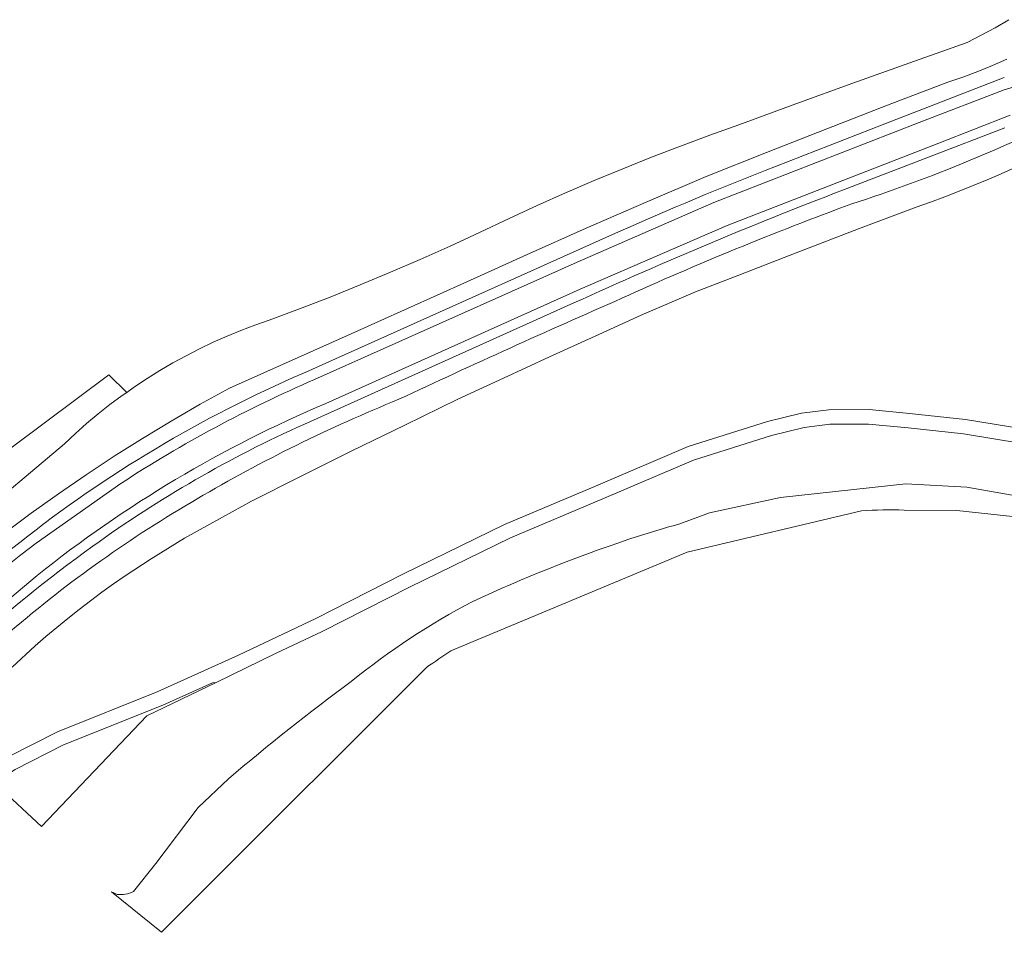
# Model space of a CAD drawing. Extents: x 184422 to 188298, y 343471 to 350189.
# Tile 317 of 513: x 186910 to 187026, y 348380 to 348487. Entities that reach past the tile are written whole.
import ezdxf

# ---------------------------------------------------------------- set-up
doc = ezdxf.new("R2010")
doc.units = 0
for name, color, linetype, lineweight in [('B-WA-GR-BOS_LOOF-GV', 252, 'Continuous', 13), ('B-WA-GR-BOUWLAND-GV', 252, 'Continuous', 13), ('B-WA-GR-GRAS-GV', 252, 'Continuous', 13), ('B-WA-GR-STRUIK-GV', 252, 'Continuous', 13), ('B-WA-GW-TALUD_KRUIN-G', 252, 'Continuous', 18), ('B-WA-OG-TERREIN_CULTUURSCHEIDING-GV', 252, 'Continuous', 18), ('B-WA-OG-WEG-GV', 252, 'Continuous', 18), ('B-WA-VH-ONVERHARD-GV', 252, 'Continuous', 18), ('B-WA-VH-VERHARDING_ASFALT-GV', 252, 'Continuous', 18)]:
    doc.layers.add(name, color=color, linetype=linetype, lineweight=lineweight)

msp = doc.modelspace()

# ---------------------------------------------------------------- linework, layer by layer
at = {"layer": 'B-WA-GR-BOS_LOOF-GV', "flags": 128}
for points in [[(187027.051, 348469.801), (187025.418, 348469.069), (187023.776, 348468.359), (187022.124, 348467.672), (187020.464, 348467.009), (187018.795, 348466.369), (187017.119, 348465.752), (187015.435, 348465.159), (187008.687, 348462.618), (187001.385, 348459.821), (186994.676, 348457.169), (186989.612, 348455.244), (186983.231, 348452.495), (186977.852, 348450.06), (186972.482, 348447.606), (186967.119, 348445.134), (186961.766, 348442.644), (186955.557, 348439.634), (186949.362, 348436.594), (186943.182, 348433.524), (186937.61, 348430.722), (186934.213, 348428.831), (186929.753, 348426.361), (186925.83, 348423.942), (186922.813, 348421.979), (186921.443, 348421.018), (186920.086, 348420.038), (186918.743, 348419.039), (186917.413, 348418.021), (186916.098, 348416.986), (186914.797, 348415.932), (186913.511, 348414.86), (186912.241, 348413.771), (186909.559, 348411.286)], [(187027.051, 348469.801), (187025.418, 348469.069), (187023.776, 348468.359), (187022.124, 348467.672), (187020.464, 348467.009), (187018.795, 348466.369), (187017.119, 348465.752), (187015.435, 348465.159), (187008.687, 348462.618), (187001.385, 348459.821), (186994.676, 348457.169), (186989.612, 348455.244), (186983.231, 348452.495), (186977.852, 348450.06), (186972.482, 348447.606), (186967.119, 348445.134), (186961.766, 348442.644), (186955.557, 348439.634), (186949.362, 348436.594), (186943.182, 348433.524), (186937.61, 348430.722), (186934.213, 348428.831), (186929.753, 348426.361), (186925.83, 348423.942), (186922.813, 348421.979), (186921.443, 348421.018), (186920.086, 348420.038), (186918.743, 348419.039), (186917.413, 348418.021), (186916.098, 348416.986), (186914.797, 348415.932), (186913.511, 348414.86), (186912.241, 348413.771), (186909.559, 348411.286)], [(187027.051, 348469.801), (187025.418, 348469.069), (187023.776, 348468.359), (187022.124, 348467.672), (187020.464, 348467.009), (187018.795, 348466.369), (187017.119, 348465.752), (187015.435, 348465.159), (187008.687, 348462.618), (187001.385, 348459.821), (186994.676, 348457.169), (186989.612, 348455.244), (186983.231, 348452.495), (186977.852, 348450.06), (186972.482, 348447.606), (186967.119, 348445.134), (186961.766, 348442.644), (186955.557, 348439.634), (186949.362, 348436.594), (186943.182, 348433.524), (186937.61, 348430.722), (186934.213, 348428.831), (186929.753, 348426.361), (186925.83, 348423.942), (186922.813, 348421.979), (186921.443, 348421.018), (186920.086, 348420.038), (186918.743, 348419.039), (186917.413, 348418.021), (186916.098, 348416.986), (186914.797, 348415.932), (186913.511, 348414.86), (186912.241, 348413.771), (186909.559, 348411.286)], [(186909.085, 348400.751), (186914.876, 348403.71), (186926.554, 348408.376), (186936.077, 348412.678), (186945.141, 348416.969), (186955.333, 348422.174), (186967.238, 348427.985), (186978.158, 348432.571), (186988.76, 348437.118), (186998.025, 348440.032), (187002.022, 348441.013), (187005.217, 348441.422), (187009.944, 348441.452), (187014.661, 348441), (187021.21, 348440.298), (187028.164, 348439.132)], [(186909.085, 348400.751), (186914.876, 348403.71), (186926.554, 348408.376), (186936.077, 348412.678), (186945.141, 348416.969), (186955.333, 348422.174), (186967.238, 348427.985), (186978.158, 348432.571), (186988.76, 348437.118), (186998.025, 348440.032), (187002.022, 348441.013), (187005.217, 348441.422), (187009.944, 348441.452), (187014.661, 348441), (187021.21, 348440.298), (187028.164, 348439.132)], [(186909.085, 348400.751), (186914.876, 348403.71), (186926.554, 348408.376), (186936.077, 348412.678), (186945.141, 348416.969), (186955.333, 348422.174), (186967.238, 348427.985), (186978.158, 348432.571), (186988.76, 348437.118), (186998.025, 348440.032), (187002.022, 348441.013), (187005.217, 348441.422), (187009.944, 348441.452), (187014.661, 348441), (187021.21, 348440.298), (187028.164, 348439.132)]]:
    msp.add_lwpolyline(points, dxfattribs=at)
at = {"layer": 'B-WA-GR-BOUWLAND-GV', "flags": 128}
msp.add_lwpolyline([(186909.455, 348436.952), (186920.899, 348445.531), (186922.976, 348443.454), (186923.886, 348444.092), (186925.363, 348445.069), (186926.867, 348446.005), (186928.396, 348446.899), (186929.949, 348447.75), (186931.524, 348448.557), (186933.119, 348449.319), (186934.731, 348450.036), (186936.36, 348450.706), (186938.002, 348451.331), (186939.657, 348451.908), (186943.232, 348453.247), (186946.791, 348454.629), (186950.333, 348456.056), (186953.858, 348457.526), (186957.364, 348459.04), (186960.851, 348460.596), (186964.318, 348462.194), (186967.765, 348463.835), (186971.066, 348465.356), (186974.386, 348466.834), (186977.726, 348468.269), (186981.085, 348469.662), (186984.461, 348471.011), (186987.854, 348472.316), (186991.263, 348473.578), (186994.687, 348474.795), (187001.355, 348477.249), (187008.033, 348479.675), (187014.72, 348482.073), (187021.418, 348484.444), (187023.061, 348485.289), (187024.684, 348486.179), (187026.287, 348487.114)], dxfattribs=at)
msp.add_lwpolyline([(186909.455, 348436.952), (186920.899, 348445.531), (186922.976, 348443.454), (186923.886, 348444.092), (186925.363, 348445.069), (186926.867, 348446.005), (186928.396, 348446.899), (186929.949, 348447.75), (186931.524, 348448.557), (186933.119, 348449.319), (186934.731, 348450.036), (186936.36, 348450.706), (186938.002, 348451.331), (186939.657, 348451.908), (186943.232, 348453.247), (186946.791, 348454.629), (186950.333, 348456.056), (186953.858, 348457.526), (186957.364, 348459.04), (186960.851, 348460.596), (186964.318, 348462.194), (186967.765, 348463.835), (186971.066, 348465.356), (186974.386, 348466.834), (186977.726, 348468.269), (186981.085, 348469.662), (186984.461, 348471.011), (186987.854, 348472.316), (186991.263, 348473.578), (186994.687, 348474.795), (187001.355, 348477.249), (187008.033, 348479.675), (187014.72, 348482.073), (187021.418, 348484.444), (187023.061, 348485.289), (187024.684, 348486.179), (187026.287, 348487.114)], dxfattribs=at)
msp.add_lwpolyline([(186909.455, 348436.952), (186920.899, 348445.531), (186922.976, 348443.454), (186923.886, 348444.092), (186925.363, 348445.069), (186926.867, 348446.005), (186928.396, 348446.899), (186929.949, 348447.75), (186931.524, 348448.557), (186933.119, 348449.319), (186934.731, 348450.036), (186936.36, 348450.706), (186938.002, 348451.331), (186939.657, 348451.908), (186943.232, 348453.247), (186946.791, 348454.629), (186950.333, 348456.056), (186953.858, 348457.526), (186957.364, 348459.04), (186960.851, 348460.596), (186964.318, 348462.194), (186967.765, 348463.835), (186971.066, 348465.356), (186974.386, 348466.834), (186977.726, 348468.269), (186981.085, 348469.662), (186984.461, 348471.011), (186987.854, 348472.316), (186991.263, 348473.578), (186994.687, 348474.795), (187001.355, 348477.249), (187008.033, 348479.675), (187014.72, 348482.073), (187021.418, 348484.444), (187023.061, 348485.289), (187024.684, 348486.179), (187026.287, 348487.114)], dxfattribs=at)
at = {"layer": 'B-WA-GR-GRAS-GV', "flags": 128}
for points in [[(187027.848, 348437.462), (187020.979, 348438.613), (187014.489, 348439.309), (187009.868, 348439.751), (187005.331, 348439.723), (187002.333, 348439.339), (186998.484, 348438.394), (186989.351, 348435.522), (186978.822, 348431.006), (186967.94, 348426.436), (186956.093, 348420.653), (186945.891, 348415.443), (186940.423, 348412.855), (186933.462, 348409.487), (186925.321, 348405.547), (186913.015, 348392.588), (186907.855, 348397.35)], [(187027.848, 348437.462), (187020.979, 348438.613), (187014.489, 348439.309), (187009.868, 348439.751), (187005.331, 348439.723), (187002.333, 348439.339), (186998.484, 348438.394), (186989.351, 348435.522), (186978.822, 348431.006), (186967.94, 348426.436), (186956.093, 348420.653), (186945.891, 348415.443), (186940.423, 348412.855), (186933.462, 348409.487), (186925.321, 348405.547), (186913.015, 348392.588), (186907.855, 348397.35)], [(187027.848, 348437.462), (187020.979, 348438.613), (187014.489, 348439.309), (187009.868, 348439.751), (187005.331, 348439.723), (187002.333, 348439.339), (186998.484, 348438.394), (186989.351, 348435.522), (186978.822, 348431.006), (186967.94, 348426.436), (186956.093, 348420.653), (186945.891, 348415.443), (186940.423, 348412.855), (186933.462, 348409.487), (186925.321, 348405.547), (186913.015, 348392.588), (186907.855, 348397.35)], [(186987.75, 348428.046), (186991.239, 348429.337), (186999.564, 348431.158), (187014.249, 348432.745), (187021.393, 348432.348), (187046.793, 348427.851), (187086.083, 348412.24), (187120.603, 348399.972)], [(187120.603, 348399.972), (187086.083, 348412.24), (187046.793, 348427.851), (187021.393, 348432.348), (187014.249, 348432.745), (186999.564, 348431.158), (186991.239, 348429.337), (186987.75, 348428.046)], [(186987.75, 348428.046), (186991.239, 348429.337), (186999.564, 348431.158), (187014.249, 348432.745), (187021.393, 348432.348), (187046.793, 348427.851), (187086.083, 348412.24), (187120.603, 348399.972)], [(187120.603, 348399.972), (187086.083, 348412.24), (187046.793, 348427.851), (187021.393, 348432.348), (187014.249, 348432.745), (186999.564, 348431.158), (186991.239, 348429.337), (186987.75, 348428.046)], [(186987.75, 348428.046), (186991.239, 348429.337), (186999.564, 348431.158), (187014.249, 348432.745), (187021.393, 348432.348), (187046.793, 348427.851), (187086.083, 348412.24), (187120.603, 348399.972)], [(187120.603, 348399.972), (187086.083, 348412.24), (187046.793, 348427.851), (187021.393, 348432.348), (187014.249, 348432.745), (186999.564, 348431.158), (186991.239, 348429.337), (186987.75, 348428.046)], [(187009.062, 348429.598), (186988.633, 348424.723), (186960.955, 348413.19)], [(186960.955, 348413.19), (186988.633, 348424.723), (187009.062, 348429.598)], [(187009.062, 348429.598), (186988.633, 348424.723), (186960.955, 348413.19)], [(186960.955, 348413.19), (186988.633, 348424.723), (187009.062, 348429.598)], [(187009.062, 348429.598), (186988.633, 348424.723), (186960.955, 348413.19)], [(186960.955, 348413.19), (186988.633, 348424.723), (187009.062, 348429.598)], [(187137.479, 348391.849), (187070.514, 348415.287), (187059.156, 348420.975), (187053.262, 348423.177), (187046.667, 348425.504), (187041.848, 348426.713), (187036.446, 348427.594), (187028.156, 348428.771), (187020.196, 348429.616), (187014.049, 348429.674)], [(187014.049, 348429.674), (187020.196, 348429.616), (187028.156, 348428.771), (187036.446, 348427.594), (187041.848, 348426.713), (187046.667, 348425.504), (187053.262, 348423.177), (187059.156, 348420.975), (187070.514, 348415.287), (187137.479, 348391.849)], [(187137.479, 348391.849), (187070.514, 348415.287), (187059.156, 348420.975), (187053.262, 348423.177), (187046.667, 348425.504), (187041.848, 348426.713), (187036.446, 348427.594), (187028.156, 348428.771), (187020.196, 348429.616), (187014.049, 348429.674)], [(187014.049, 348429.674), (187020.196, 348429.616), (187028.156, 348428.771), (187036.446, 348427.594), (187041.848, 348426.713), (187046.667, 348425.504), (187053.262, 348423.177), (187059.156, 348420.975), (187070.514, 348415.287), (187137.479, 348391.849)], [(187137.479, 348391.849), (187070.514, 348415.287), (187059.156, 348420.975), (187053.262, 348423.177), (187046.667, 348425.504), (187041.848, 348426.713), (187036.446, 348427.594), (187028.156, 348428.771), (187020.196, 348429.616), (187014.049, 348429.674)], [(187014.049, 348429.674), (187020.196, 348429.616), (187028.156, 348428.771), (187036.446, 348427.594), (187041.848, 348426.713), (187046.667, 348425.504), (187053.262, 348423.177), (187059.156, 348420.975), (187070.514, 348415.287), (187137.479, 348391.849)], [(186958.11, 348411.247), (186931.086, 348384.265), (186927.047, 348380.232), (186921.218, 348384.935)], [(186921.218, 348384.935), (186927.047, 348380.232), (186931.086, 348384.265), (186958.11, 348411.247)], [(186958.11, 348411.247), (186931.086, 348384.265), (186927.047, 348380.232), (186921.218, 348384.935)], [(186921.218, 348384.935), (186927.047, 348380.232), (186931.086, 348384.265), (186958.11, 348411.247)], [(186958.11, 348411.247), (186931.086, 348384.265), (186927.047, 348380.232), (186921.218, 348384.935)], [(186921.218, 348384.935), (186927.047, 348380.232), (186931.086, 348384.265), (186958.11, 348411.247)], [(186923.775, 348384.973), (186926.388, 348388.273), (186931.364, 348394.833), (186934.886, 348398.172)], [(186934.886, 348398.172), (186931.364, 348394.833), (186926.388, 348388.273), (186923.775, 348384.973)], [(186923.775, 348384.973), (186926.388, 348388.273), (186931.364, 348394.833), (186934.886, 348398.172)], [(186934.886, 348398.172), (186931.364, 348394.833), (186926.388, 348388.273), (186923.775, 348384.973)], [(186923.775, 348384.973), (186926.388, 348388.273), (186931.364, 348394.833), (186934.886, 348398.172)], [(186934.886, 348398.172), (186931.364, 348394.833), (186926.388, 348388.273), (186923.775, 348384.973)]]:
    msp.add_lwpolyline(points, dxfattribs=at)
at = {"layer": 'B-WA-GR-GRAS-GV'}
for points in [[(187014.049, 348429.674, 0.0184467), (187009.062, 348429.598)], [(187009.062, 348429.598, -0.0184467), (187014.049, 348429.674)], [(187014.049, 348429.674, 0.0184467), (187009.062, 348429.598)], [(187009.062, 348429.598, -0.0184467), (187014.049, 348429.674)], [(187014.049, 348429.674, 0.0184467), (187009.062, 348429.598)], [(187009.062, 348429.598, -0.0184467), (187014.049, 348429.674)], [(186981.665, 348426.204, -0.0167682), (186987.75, 348428.046)], [(186987.75, 348428.046, 0.0167682), (186981.665, 348426.204)], [(186981.665, 348426.204, -0.0167682), (186987.75, 348428.046)], [(186987.75, 348428.046, 0.0167682), (186981.665, 348426.204)], [(186981.665, 348426.204, -0.0167682), (186987.75, 348428.046)], [(186987.75, 348428.046, 0.0167682), (186981.665, 348426.204)], [(186963.501, 348418.975, -0.0267769), (186981.665, 348426.204)], [(186981.665, 348426.204, 0.0267769), (186963.501, 348418.975)], [(186963.501, 348418.975, -0.0267769), (186981.665, 348426.204)], [(186981.665, 348426.204, 0.0267769), (186963.501, 348418.975)], [(186963.501, 348418.975, -0.0267769), (186981.665, 348426.204)], [(186981.665, 348426.204, 0.0267769), (186963.501, 348418.975)], [(186949.258, 348409.586, -0.0476199), (186963.501, 348418.975)], [(186963.501, 348418.975, 0.0476199), (186949.258, 348409.586)], [(186949.258, 348409.586, -0.0476199), (186963.501, 348418.975)], [(186963.501, 348418.975, 0.0476199), (186949.258, 348409.586)], [(186949.258, 348409.586, -0.0476199), (186963.501, 348418.975)], [(186963.501, 348418.975, 0.0476199), (186949.258, 348409.586)], [(186960.955, 348413.19, 0.0050687), (186958.11, 348411.247)], [(186958.11, 348411.247, -0.0050687), (186960.955, 348413.19)], [(186960.955, 348413.19, 0.0050687), (186958.11, 348411.247)], [(186958.11, 348411.247, -0.0050687), (186960.955, 348413.19)], [(186960.955, 348413.19, 0.0050687), (186958.11, 348411.247)], [(186958.11, 348411.247, -0.0050687), (186960.955, 348413.19)], [(186934.886, 348398.172, -0.0179035), (186949.258, 348409.586)], [(186949.258, 348409.586, 0.0179035), (186934.886, 348398.172)], [(186934.886, 348398.172, -0.0179035), (186949.258, 348409.586)], [(186949.258, 348409.586, 0.0179035), (186934.886, 348398.172)], [(186934.886, 348398.172, -0.0179035), (186949.258, 348409.586)], [(186949.258, 348409.586, 0.0179035), (186934.886, 348398.172)], [(186921.218, 348384.935, 0.0031213), (186921.873, 348384.647)], [(186921.873, 348384.647, -0.0031213), (186921.218, 348384.935)], [(186921.218, 348384.935, 0.0031213), (186921.873, 348384.647)], [(186921.873, 348384.647, -0.0031213), (186921.218, 348384.935)], [(186921.218, 348384.935, 0.0031213), (186921.873, 348384.647)], [(186921.873, 348384.647, -0.0031213), (186921.218, 348384.935)], [(186921.873, 348384.647, 0.147565), (186923.775, 348384.973)], [(186923.775, 348384.973, -0.147565), (186921.873, 348384.647)], [(186921.873, 348384.647, 0.147565), (186923.775, 348384.973)], [(186923.775, 348384.973, -0.147565), (186921.873, 348384.647)], [(186921.873, 348384.647, 0.147565), (186923.775, 348384.973)], [(186923.775, 348384.973, -0.147565), (186921.873, 348384.647)]]:
    msp.add_lwpolyline(points, format="xyb", dxfattribs=at)
at = {"layer": 'B-WA-GR-STRUIK-GV', "flags": 128}
msp.add_lwpolyline([(186933.462, 348409.487), (186933.031, 348409.437), (186927.22, 348406.812), (186915.58, 348402.16), (186909.922, 348399.27), (186905.883, 348396.76), (186903.005, 348394.148), (186901.146, 348392.489), (186902.454, 348393.437), (186907.855, 348397.35), (186913.015, 348392.588), (186925.321, 348405.547)], close=True, dxfattribs=at)
msp.add_lwpolyline([(186933.462, 348409.487), (186933.031, 348409.437), (186927.22, 348406.812), (186915.58, 348402.16), (186909.922, 348399.27), (186905.883, 348396.76), (186903.005, 348394.148), (186901.146, 348392.489), (186902.454, 348393.437), (186907.855, 348397.35), (186913.015, 348392.588), (186925.321, 348405.547)], close=True, dxfattribs=at)
msp.add_lwpolyline([(186933.462, 348409.487), (186933.031, 348409.437), (186927.22, 348406.812), (186915.58, 348402.16), (186909.922, 348399.27), (186905.883, 348396.76), (186903.005, 348394.148), (186901.146, 348392.489), (186902.454, 348393.437), (186907.855, 348397.35), (186913.015, 348392.588), (186925.321, 348405.547)], close=True, dxfattribs=at)
at = {"layer": 'B-WA-GW-TALUD_KRUIN-G'}
for points in [[(187034.824, 348476.683, -0.0401882), (187007.9, 348465.537)], [(187034.824, 348476.683, -0.0401882), (187007.9, 348465.537)], [(187034.824, 348476.683, -0.0401882), (187007.9, 348465.537)], [(187007.9, 348465.537, 0.0186013), (186980.96, 348454.478)], [(187007.9, 348465.537, 0.0186013), (186980.96, 348454.478)], [(187007.9, 348465.537, 0.0186013), (186980.96, 348454.478)], [(186980.96, 348454.478, 0.0061232), (186954.862, 348442.648)], [(186980.96, 348454.478, 0.0061232), (186954.862, 348442.648)], [(186980.96, 348454.478, 0.0061232), (186954.862, 348442.648)], [(186954.862, 348442.648, 0.0362787), (186931.235, 348430.997)], [(186954.862, 348442.648, 0.0362787), (186931.235, 348430.997)], [(186954.862, 348442.648, 0.0362787), (186931.235, 348430.997)], [(186931.235, 348430.997, 0.0450692), (186909.375, 348415.472)], [(186931.235, 348430.997, 0.0450692), (186909.375, 348415.472)], [(186931.235, 348430.997, 0.0450692), (186909.375, 348415.472)]]:
    msp.add_lwpolyline(points, format="xyb", dxfattribs=at)
at = {"layer": 'B-WA-OG-TERREIN_CULTUURSCHEIDING-GV', "flags": 128}
for points in [[(187026.287, 348487.114), (187024.684, 348486.179), (187023.061, 348485.289), (187021.418, 348484.444), (187014.72, 348482.073), (187008.033, 348479.675), (187001.355, 348477.249), (186994.687, 348474.795), (186991.263, 348473.578), (186987.854, 348472.316), (186984.461, 348471.011), (186981.085, 348469.662), (186977.726, 348468.269), (186974.386, 348466.834), (186971.066, 348465.356), (186967.765, 348463.835), (186964.318, 348462.194), (186960.851, 348460.596), (186957.364, 348459.04), (186953.858, 348457.526), (186950.333, 348456.056), (186946.791, 348454.629), (186943.232, 348453.247), (186939.657, 348451.908), (186938.002, 348451.331), (186936.36, 348450.706), (186934.731, 348450.036), (186933.119, 348449.319), (186931.524, 348448.557), (186929.949, 348447.75), (186928.396, 348446.899), (186926.867, 348446.005), (186925.363, 348445.069), (186923.886, 348444.092), (186922.976, 348443.454), (186922.438, 348443.076), (186921.02, 348442.021), (186919.634, 348440.928), (186918.282, 348439.801), (186916.963, 348438.639), (186915.681, 348437.444), (186904.458, 348427.988)], [(187026.287, 348487.114), (187024.684, 348486.179), (187023.061, 348485.289), (187021.418, 348484.444), (187014.72, 348482.073), (187008.033, 348479.675), (187001.355, 348477.249), (186994.687, 348474.795), (186991.263, 348473.578), (186987.854, 348472.316), (186984.461, 348471.011), (186981.085, 348469.662), (186977.726, 348468.269), (186974.386, 348466.834), (186971.066, 348465.356), (186967.765, 348463.835), (186964.318, 348462.194), (186960.851, 348460.596), (186957.364, 348459.04), (186953.858, 348457.526), (186950.333, 348456.056), (186946.791, 348454.629), (186943.232, 348453.247), (186939.657, 348451.908), (186938.002, 348451.331), (186936.36, 348450.706), (186934.731, 348450.036), (186933.119, 348449.319), (186931.524, 348448.557), (186929.949, 348447.75), (186928.396, 348446.899), (186926.867, 348446.005), (186925.363, 348445.069), (186923.886, 348444.092), (186922.976, 348443.454), (186922.438, 348443.076), (186921.02, 348442.021), (186919.634, 348440.928), (186918.282, 348439.801), (186916.963, 348438.639), (186915.681, 348437.444), (186904.458, 348427.988)], [(187026.287, 348487.114), (187024.684, 348486.179), (187023.061, 348485.289), (187021.418, 348484.444), (187014.72, 348482.073), (187008.033, 348479.675), (187001.355, 348477.249), (186994.687, 348474.795), (186991.263, 348473.578), (186987.854, 348472.316), (186984.461, 348471.011), (186981.085, 348469.662), (186977.726, 348468.269), (186974.386, 348466.834), (186971.066, 348465.356), (186967.765, 348463.835), (186964.318, 348462.194), (186960.851, 348460.596), (186957.364, 348459.04), (186953.858, 348457.526), (186950.333, 348456.056), (186946.791, 348454.629), (186943.232, 348453.247), (186939.657, 348451.908), (186938.002, 348451.331), (186936.36, 348450.706), (186934.731, 348450.036), (186933.119, 348449.319), (186931.524, 348448.557), (186929.949, 348447.75), (186928.396, 348446.899), (186926.867, 348446.005), (186925.363, 348445.069), (186923.886, 348444.092), (186922.976, 348443.454), (186922.438, 348443.076), (186921.02, 348442.021), (186919.634, 348440.928), (186918.282, 348439.801), (186916.963, 348438.639), (186915.681, 348437.444), (186904.458, 348427.988)], [(186908.654, 348426.956), (186911.798, 348429.301), (186914.988, 348431.586), (186918.224, 348433.809), (186921.503, 348435.969), (186924.823, 348438.065), (186928.183, 348440.096), (186931.58, 348442.06), (186935.013, 348443.957), (186948.924, 348450.17), (186962.831, 348456.393), (186969.794, 348459.577), (186976.787, 348462.698), (186983.806, 348465.757), (186990.853, 348468.752), (186997.916, 348471.56), (187004.991, 348474.339), (187012.077, 348477.09), (187019.173, 348479.813), (187020.922, 348480.391), (187022.658, 348481.032), (187024.377, 348481.735), (187026.076, 348482.5)], [(186908.654, 348426.956), (186911.798, 348429.301), (186914.988, 348431.586), (186918.224, 348433.809), (186921.503, 348435.969), (186924.823, 348438.065), (186928.183, 348440.096), (186931.58, 348442.06), (186935.013, 348443.957), (186948.924, 348450.17), (186962.831, 348456.393), (186969.794, 348459.577), (186976.787, 348462.698), (186983.806, 348465.757), (186990.853, 348468.752), (186997.916, 348471.56), (187004.991, 348474.339), (187012.077, 348477.09), (187019.173, 348479.813), (187020.922, 348480.391), (187022.658, 348481.032), (187024.377, 348481.735), (187026.076, 348482.5)], [(186908.654, 348426.956), (186911.798, 348429.301), (186914.988, 348431.586), (186918.224, 348433.809), (186921.503, 348435.969), (186924.823, 348438.065), (186928.183, 348440.096), (186931.58, 348442.06), (186935.013, 348443.957), (186948.924, 348450.17), (186962.831, 348456.393), (186969.794, 348459.577), (186976.787, 348462.698), (186983.806, 348465.757), (186990.853, 348468.752), (186997.916, 348471.56), (187004.991, 348474.339), (187012.077, 348477.09), (187019.173, 348479.813), (187020.922, 348480.391), (187022.658, 348481.032), (187024.377, 348481.735), (187026.076, 348482.5)], [(186909.559, 348411.286), (186912.241, 348413.771), (186913.511, 348414.86), (186914.797, 348415.932), (186916.098, 348416.986), (186917.413, 348418.021), (186918.743, 348419.039), (186920.086, 348420.038), (186921.443, 348421.018), (186922.813, 348421.979), (186925.83, 348423.942), (186929.753, 348426.361), (186934.213, 348428.831), (186937.61, 348430.722), (186943.182, 348433.524), (186949.362, 348436.594), (186955.557, 348439.634), (186961.766, 348442.644), (186967.119, 348445.134), (186972.482, 348447.606), (186977.852, 348450.06), (186983.231, 348452.495), (186989.612, 348455.244), (186994.676, 348457.169), (187001.385, 348459.821), (187008.687, 348462.618), (187015.435, 348465.159), (187017.119, 348465.752), (187018.795, 348466.369), (187020.464, 348467.009), (187022.124, 348467.672), (187023.776, 348468.359), (187025.418, 348469.069), (187027.051, 348469.801)], [(186909.559, 348411.286), (186912.241, 348413.771), (186913.511, 348414.86), (186914.797, 348415.932), (186916.098, 348416.986), (186917.413, 348418.021), (186918.743, 348419.039), (186920.086, 348420.038), (186921.443, 348421.018), (186922.813, 348421.979), (186925.83, 348423.942), (186929.753, 348426.361), (186934.213, 348428.831), (186937.61, 348430.722), (186943.182, 348433.524), (186949.362, 348436.594), (186955.557, 348439.634), (186961.766, 348442.644), (186967.119, 348445.134), (186972.482, 348447.606), (186977.852, 348450.06), (186983.231, 348452.495), (186989.612, 348455.244), (186994.676, 348457.169), (187001.385, 348459.821), (187008.687, 348462.618), (187015.435, 348465.159), (187017.119, 348465.752), (187018.795, 348466.369), (187020.464, 348467.009), (187022.124, 348467.672), (187023.776, 348468.359), (187025.418, 348469.069), (187027.051, 348469.801)], [(186909.559, 348411.286), (186912.241, 348413.771), (186913.511, 348414.86), (186914.797, 348415.932), (186916.098, 348416.986), (186917.413, 348418.021), (186918.743, 348419.039), (186920.086, 348420.038), (186921.443, 348421.018), (186922.813, 348421.979), (186925.83, 348423.942), (186929.753, 348426.361), (186934.213, 348428.831), (186937.61, 348430.722), (186943.182, 348433.524), (186949.362, 348436.594), (186955.557, 348439.634), (186961.766, 348442.644), (186967.119, 348445.134), (186972.482, 348447.606), (186977.852, 348450.06), (186983.231, 348452.495), (186989.612, 348455.244), (186994.676, 348457.169), (187001.385, 348459.821), (187008.687, 348462.618), (187015.435, 348465.159), (187017.119, 348465.752), (187018.795, 348466.369), (187020.464, 348467.009), (187022.124, 348467.672), (187023.776, 348468.359), (187025.418, 348469.069), (187027.051, 348469.801)]]:
    msp.add_lwpolyline(points, dxfattribs=at)
at = {"layer": 'B-WA-OG-TERREIN_CULTUURSCHEIDING-GV'}
for points in [[(187034.824, 348476.683, -0.0401882), (187007.9, 348465.537)], [(187034.824, 348476.683, -0.0401882), (187007.9, 348465.537)], [(187034.824, 348476.683, -0.0401882), (187007.9, 348465.537)], [(187007.9, 348465.537, 0.0186013), (186980.96, 348454.478)], [(187007.9, 348465.537, 0.0186013), (186980.96, 348454.478)], [(187007.9, 348465.537, 0.0186013), (186980.96, 348454.478)], [(186980.96, 348454.478, 0.0061232), (186954.862, 348442.648)], [(186980.96, 348454.478, 0.0061232), (186954.862, 348442.648)], [(186980.96, 348454.478, 0.0061232), (186954.862, 348442.648)], [(186954.862, 348442.648, 0.0362787), (186931.235, 348430.997)], [(186954.862, 348442.648, 0.0362787), (186931.235, 348430.997)], [(186954.862, 348442.648, 0.0362787), (186931.235, 348430.997)], [(186931.235, 348430.997, 0.0450692), (186909.375, 348415.472)], [(186931.235, 348430.997, 0.0450692), (186909.375, 348415.472)], [(186931.235, 348430.997, 0.0450692), (186909.375, 348415.472)]]:
    msp.add_lwpolyline(points, format="xyb", dxfattribs=at)
at = {"layer": 'B-WA-OG-WEG-GV', "flags": 128}
for points in [[(187026.076, 348482.5), (187024.377, 348481.735), (187022.658, 348481.032), (187020.922, 348480.391), (187019.173, 348479.813), (187012.077, 348477.09), (187004.991, 348474.339), (186997.916, 348471.56), (186990.853, 348468.752), (186983.806, 348465.757), (186976.787, 348462.698), (186969.794, 348459.577), (186962.831, 348456.393), (186948.924, 348450.17), (186935.013, 348443.957), (186931.58, 348442.06), (186928.183, 348440.096), (186924.823, 348438.065), (186921.503, 348435.969), (186918.224, 348433.809), (186914.988, 348431.586), (186911.798, 348429.301), (186908.654, 348426.956)], [(187026.076, 348482.5), (187024.377, 348481.735), (187022.658, 348481.032), (187020.922, 348480.391), (187019.173, 348479.813), (187012.077, 348477.09), (187004.991, 348474.339), (186997.916, 348471.56), (186990.853, 348468.752), (186983.806, 348465.757), (186976.787, 348462.698), (186969.794, 348459.577), (186962.831, 348456.393), (186948.924, 348450.17), (186935.013, 348443.957), (186931.58, 348442.06), (186928.183, 348440.096), (186924.823, 348438.065), (186921.503, 348435.969), (186918.224, 348433.809), (186914.988, 348431.586), (186911.798, 348429.301), (186908.654, 348426.956)], [(187026.076, 348482.5), (187024.377, 348481.735), (187022.658, 348481.032), (187020.922, 348480.391), (187019.173, 348479.813), (187012.077, 348477.09), (187004.991, 348474.339), (186997.916, 348471.56), (186990.853, 348468.752), (186983.806, 348465.757), (186976.787, 348462.698), (186969.794, 348459.577), (186962.831, 348456.393), (186948.924, 348450.17), (186935.013, 348443.957), (186931.58, 348442.06), (186928.183, 348440.096), (186924.823, 348438.065), (186921.503, 348435.969), (186918.224, 348433.809), (186914.988, 348431.586), (186911.798, 348429.301), (186908.654, 348426.956)], [(186998.955, 348469.917), (187011.787, 348474.919), (187025.77, 348480.333)], [(186998.955, 348469.917), (187011.787, 348474.919), (187025.77, 348480.333)], [(186998.955, 348469.917), (187011.787, 348474.919), (187025.77, 348480.333)], [(187025.839, 348474.434), (187007.949, 348467.565)], [(187025.839, 348474.434), (187007.949, 348467.565)], [(187025.839, 348474.434), (187007.949, 348467.565)], [(186943.601, 348445.675), (186980.241, 348462.09)], [(186943.601, 348445.675), (186980.241, 348462.09)], [(186943.601, 348445.675), (186980.241, 348462.09)], [(186975.364, 348453.936), (186943.731, 348439.702)], [(186975.364, 348453.936), (186943.731, 348439.702)], [(186975.364, 348453.936), (186943.731, 348439.702)], [(186904.458, 348427.988), (186915.681, 348437.444), (186916.963, 348438.639), (186918.282, 348439.801), (186919.634, 348440.928), (186921.02, 348442.021), (186922.438, 348443.076), (186922.976, 348443.454), (186920.899, 348445.531), (186909.455, 348436.952)], [(186904.458, 348427.988), (186915.681, 348437.444), (186916.963, 348438.639), (186918.282, 348439.801), (186919.634, 348440.928), (186921.02, 348442.021), (186922.438, 348443.076), (186922.976, 348443.454), (186920.899, 348445.531), (186909.455, 348436.952)], [(186904.458, 348427.988), (186915.681, 348437.444), (186916.963, 348438.639), (186918.282, 348439.801), (186919.634, 348440.928), (186921.02, 348442.021), (186922.438, 348443.076), (186922.976, 348443.454), (186920.899, 348445.531), (186909.455, 348436.952)]]:
    msp.add_lwpolyline(points, dxfattribs=at)
at = {"layer": 'B-WA-OG-WEG-GV'}
for points in [[(187007.9, 348465.537, 0.0401882), (187034.824, 348476.683)], [(187007.9, 348465.537, 0.0401882), (187034.824, 348476.683)], [(187007.9, 348465.537, 0.0401882), (187034.824, 348476.683)], [(186980.241, 348462.09, -0.0136138), (186998.955, 348469.917)], [(186980.241, 348462.09, -0.0136138), (186998.955, 348469.917)], [(186980.241, 348462.09, -0.0136138), (186998.955, 348469.917)], [(187007.949, 348467.565, 0.0164102), (186975.364, 348453.936)], [(187007.949, 348467.565, 0.0164102), (186975.364, 348453.936)], [(187007.949, 348467.565, 0.0164102), (186975.364, 348453.936)], [(186980.96, 348454.478, -0.0186013), (187007.9, 348465.537)], [(186980.96, 348454.478, -0.0186013), (187007.9, 348465.537)], [(186980.96, 348454.478, -0.0186013), (187007.9, 348465.537)], [(186954.862, 348442.648, -0.0061232), (186980.96, 348454.478)], [(186954.862, 348442.648, -0.0061232), (186980.96, 348454.478)], [(186954.862, 348442.648, -0.0061232), (186980.96, 348454.478)], [(186910.446, 348425.88, -0.0652602), (186943.601, 348445.675)], [(186910.446, 348425.88, -0.0652602), (186943.601, 348445.675)], [(186910.446, 348425.88, -0.0652602), (186943.601, 348445.675)], [(186931.235, 348430.997, -0.0362787), (186954.862, 348442.648)], [(186931.235, 348430.997, -0.0362787), (186954.862, 348442.648)], [(186931.235, 348430.997, -0.0362787), (186954.862, 348442.648)], [(186943.731, 348439.702, 0.0514773), (186919.023, 348425.44)], [(186943.731, 348439.702, 0.0514773), (186919.023, 348425.44)], [(186943.731, 348439.702, 0.0514773), (186919.023, 348425.44)], [(186909.375, 348415.472, -0.0450692), (186931.235, 348430.997)], [(186909.375, 348415.472, -0.0450692), (186931.235, 348430.997)], [(186909.375, 348415.472, -0.0450692), (186931.235, 348430.997)], [(186882.936, 348399.176, -0.0536021), (186910.446, 348425.88)], [(186882.936, 348399.176, -0.0536021), (186910.446, 348425.88)], [(186882.936, 348399.176, -0.0536021), (186910.446, 348425.88)], [(186919.023, 348425.44, 0.0579686), (186890.382, 348399.414)], [(186919.023, 348425.44, 0.0579686), (186890.382, 348399.414)], [(186919.023, 348425.44, 0.0579686), (186890.382, 348399.414)]]:
    msp.add_lwpolyline(points, format="xyb", dxfattribs=at)
at = {"layer": 'B-WA-VH-ONVERHARD-GV', "flags": 128}
for points in [[(187028.164, 348439.132), (187021.21, 348440.298), (187014.661, 348441), (187009.944, 348441.452), (187005.217, 348441.422), (187002.022, 348441.013), (186998.025, 348440.032), (186988.76, 348437.118), (186978.158, 348432.571), (186967.238, 348427.985), (186955.333, 348422.174), (186945.141, 348416.969), (186936.077, 348412.678), (186926.554, 348408.376), (186914.876, 348403.71), (186909.085, 348400.751)], [(187028.164, 348439.132), (187021.21, 348440.298), (187014.661, 348441), (187009.944, 348441.452), (187005.217, 348441.422), (187002.022, 348441.013), (186998.025, 348440.032), (186988.76, 348437.118), (186978.158, 348432.571), (186967.238, 348427.985), (186955.333, 348422.174), (186945.141, 348416.969), (186936.077, 348412.678), (186926.554, 348408.376), (186914.876, 348403.71), (186909.085, 348400.751)], [(187028.164, 348439.132), (187021.21, 348440.298), (187014.661, 348441), (187009.944, 348441.452), (187005.217, 348441.422), (187002.022, 348441.013), (186998.025, 348440.032), (186988.76, 348437.118), (186978.158, 348432.571), (186967.238, 348427.985), (186955.333, 348422.174), (186945.141, 348416.969), (186936.077, 348412.678), (186926.554, 348408.376), (186914.876, 348403.71), (186909.085, 348400.751)], [(186909.922, 348399.27), (186915.58, 348402.16), (186927.22, 348406.812), (186933.031, 348409.437), (186933.462, 348409.487), (186940.423, 348412.855), (186945.891, 348415.443), (186956.093, 348420.653), (186967.94, 348426.436), (186978.822, 348431.006), (186989.351, 348435.522), (186998.484, 348438.394), (187002.333, 348439.339), (187005.331, 348439.723), (187009.868, 348439.751), (187014.489, 348439.309), (187020.979, 348438.613), (187027.848, 348437.462)], [(186909.922, 348399.27), (186915.58, 348402.16), (186927.22, 348406.812), (186933.031, 348409.437), (186933.462, 348409.487), (186940.423, 348412.855), (186945.891, 348415.443), (186956.093, 348420.653), (186967.94, 348426.436), (186978.822, 348431.006), (186989.351, 348435.522), (186998.484, 348438.394), (187002.333, 348439.339), (187005.331, 348439.723), (187009.868, 348439.751), (187014.489, 348439.309), (187020.979, 348438.613), (187027.848, 348437.462)], [(186909.922, 348399.27), (186915.58, 348402.16), (186927.22, 348406.812), (186933.031, 348409.437), (186933.462, 348409.487), (186940.423, 348412.855), (186945.891, 348415.443), (186956.093, 348420.653), (186967.94, 348426.436), (186978.822, 348431.006), (186989.351, 348435.522), (186998.484, 348438.394), (187002.333, 348439.339), (187005.331, 348439.723), (187009.868, 348439.751), (187014.489, 348439.309), (187020.979, 348438.613), (187027.848, 348437.462)]]:
    msp.add_lwpolyline(points, dxfattribs=at)
at = {"layer": 'B-WA-VH-VERHARDING_ASFALT-GV'}
for points in [[(187036.761, 348485.216, -0.1005363), (187025.769, 348478.879)], [(187025.769, 348478.879, 0.1005363), (187036.761, 348485.216)], [(187036.761, 348485.216, -0.1005363), (187025.769, 348478.879)], [(187025.769, 348478.879, 0.1005363), (187036.761, 348485.216)], [(187036.761, 348485.216, -0.1005363), (187025.769, 348478.879)], [(187025.769, 348478.879, 0.1005363), (187036.761, 348485.216)], [(186998.955, 348469.917, 0.0136138), (186980.241, 348462.09)], [(186998.955, 348469.917, 0.0136138), (186980.241, 348462.09)], [(186998.955, 348469.917, 0.0136138), (186980.241, 348462.09)], [(186975.364, 348453.936, -0.0164102), (187007.949, 348467.565)], [(186975.364, 348453.936, -0.0164102), (187007.949, 348467.565)], [(186975.364, 348453.936, -0.0164102), (187007.949, 348467.565)], [(186943.601, 348445.675, 0.0652602), (186910.446, 348425.88)], [(186943.601, 348445.675, 0.0652602), (186910.446, 348425.88)], [(186943.601, 348445.675, 0.0652602), (186910.446, 348425.88)], [(186944.98, 348444.961, 0.0426599), (186922.301, 348432.791)], [(186922.301, 348432.791, -0.0426599), (186944.98, 348444.961)], [(186944.98, 348444.961, 0.0426599), (186922.301, 348432.791)], [(186922.301, 348432.791, -0.0426599), (186944.98, 348444.961)], [(186944.98, 348444.961, 0.0426599), (186922.301, 348432.791)], [(186922.301, 348432.791, -0.0426599), (186944.98, 348444.961)], [(186912.499, 348422.017, -0.0688365), (186946.313, 348442.157)], [(186946.313, 348442.157, 0.0688365), (186912.499, 348422.017)], [(186912.499, 348422.017, -0.0688365), (186946.313, 348442.157)], [(186946.313, 348442.157, 0.0688365), (186912.499, 348422.017)], [(186912.499, 348422.017, -0.0688365), (186946.313, 348442.157)], [(186946.313, 348442.157, 0.0688365), (186912.499, 348422.017)], [(186919.023, 348425.44, -0.0514773), (186943.731, 348439.702)], [(186919.023, 348425.44, -0.0514773), (186943.731, 348439.702)], [(186919.023, 348425.44, -0.0514773), (186943.731, 348439.702)], [(186912.373, 348425.812, 0.104262), (186865.769, 348371.462)], [(186865.769, 348371.462, -0.104262), (186912.373, 348425.812)], [(186912.373, 348425.812, 0.104262), (186865.769, 348371.462)], [(186865.769, 348371.462, -0.104262), (186912.373, 348425.812)], [(186912.373, 348425.812, 0.104262), (186865.769, 348371.462)], [(186865.769, 348371.462, -0.104262), (186912.373, 348425.812)], [(186910.446, 348425.88, 0.0536021), (186882.936, 348399.176)], [(186910.446, 348425.88, 0.0536021), (186882.936, 348399.176)], [(186910.446, 348425.88, 0.0536021), (186882.936, 348399.176)], [(186890.382, 348399.414, -0.0579686), (186919.023, 348425.44)], [(186890.382, 348399.414, -0.0579686), (186919.023, 348425.44)], [(186890.382, 348399.414, -0.0579686), (186919.023, 348425.44)]]:
    msp.add_lwpolyline(points, format="xyb", dxfattribs=at)
at = {"layer": 'B-WA-VH-VERHARDING_ASFALT-GV', "flags": 128}
for points in [[(187025.77, 348480.333), (187011.787, 348474.919), (186998.955, 348469.917)], [(187025.77, 348480.333), (187011.787, 348474.919), (186998.955, 348469.917)], [(187025.77, 348480.333), (187011.787, 348474.919), (186998.955, 348469.917)], [(187025.769, 348478.879), (187015.812, 348475.061), (186991.751, 348465.717), (186975.749, 348458.727), (186944.98, 348444.961)], [(186944.98, 348444.961), (186975.749, 348458.727), (186991.751, 348465.717), (187015.812, 348475.061), (187025.769, 348478.879)], [(187025.769, 348478.879), (187015.812, 348475.061), (186991.751, 348465.717), (186975.749, 348458.727), (186944.98, 348444.961)], [(186944.98, 348444.961), (186975.749, 348458.727), (186991.751, 348465.717), (187015.812, 348475.061), (187025.769, 348478.879)], [(187025.769, 348478.879), (187015.812, 348475.061), (186991.751, 348465.717), (186975.749, 348458.727), (186944.98, 348444.961)], [(186944.98, 348444.961), (186975.749, 348458.727), (186991.751, 348465.717), (187015.812, 348475.061), (187025.769, 348478.879)], [(186946.313, 348442.157), (186976.1, 348455.543), (186993.328, 348463.018), (187018.09, 348472.639), (187026.437, 348475.946)], [(187026.437, 348475.946), (187018.09, 348472.639), (186993.328, 348463.018), (186976.1, 348455.543), (186946.313, 348442.157)], [(186946.313, 348442.157), (186976.1, 348455.543), (186993.328, 348463.018), (187018.09, 348472.639), (187026.437, 348475.946)], [(187026.437, 348475.946), (187018.09, 348472.639), (186993.328, 348463.018), (186976.1, 348455.543), (186946.313, 348442.157)], [(186946.313, 348442.157), (186976.1, 348455.543), (186993.328, 348463.018), (187018.09, 348472.639), (187026.437, 348475.946)], [(187026.437, 348475.946), (187018.09, 348472.639), (186993.328, 348463.018), (186976.1, 348455.543), (186946.313, 348442.157)], [(187007.949, 348467.565), (187025.839, 348474.434)], [(187007.949, 348467.565), (187025.839, 348474.434)], [(187007.949, 348467.565), (187025.839, 348474.434)], [(186980.241, 348462.09), (186943.601, 348445.675)], [(186980.241, 348462.09), (186943.601, 348445.675)], [(186980.241, 348462.09), (186943.601, 348445.675)], [(186943.731, 348439.702), (186975.364, 348453.936)], [(186943.731, 348439.702), (186975.364, 348453.936)], [(186943.731, 348439.702), (186975.364, 348453.936)], [(186922.301, 348432.791), (186912.373, 348425.812)], [(186912.373, 348425.812), (186922.301, 348432.791)], [(186922.301, 348432.791), (186912.373, 348425.812)], [(186912.373, 348425.812), (186922.301, 348432.791)], [(186922.301, 348432.791), (186912.373, 348425.812)], [(186912.373, 348425.812), (186922.301, 348432.791)], [(186904.79, 348415.58), (186912.499, 348422.017)], [(186912.499, 348422.017), (186904.79, 348415.58)], [(186904.79, 348415.58), (186912.499, 348422.017)], [(186912.499, 348422.017), (186904.79, 348415.58)], [(186904.79, 348415.58), (186912.499, 348422.017)], [(186912.499, 348422.017), (186904.79, 348415.58)]]:
    msp.add_lwpolyline(points, dxfattribs=at)

doc.saveas('drawing.dxf')
